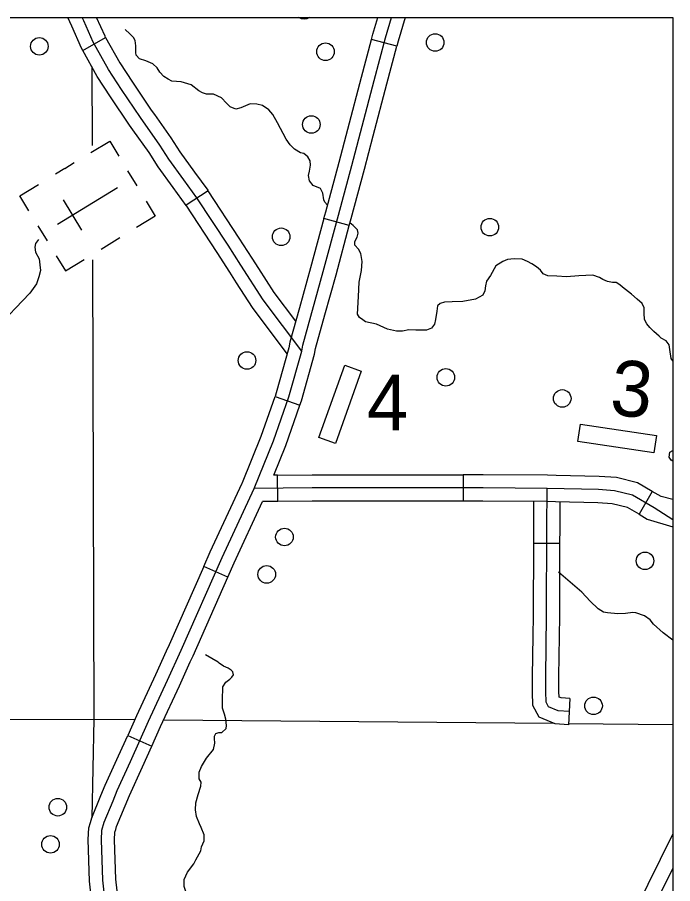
# Model space of a CAD drawing. Extents: x 1369979 to 1371646, y 379997 to 381064.
# Drawn here: x 1371096.6 to 1371140.4, y 380529.1 to 380586.9 of the extents above; entities that cross this region are included whole.
import ezdxf

# ---------------------------------------------------------------- set-up
doc = ezdxf.new("R2010")
doc.units = 0
doc.layers.add('R_Border Notes', color=7, linetype='Continuous')
doc.layers.add('R_No Plot', color=7, linetype='Continuous')

msp = doc.modelspace()

# ---------------------------------------------------------------- linework, layer by layer
at = {"layer": 'R_Border Notes'}
for p, q in [((1371100.99, 380584.663), (1371102.522, 380585.524)), ((1371102.522, 380585.524), (1371102.522, 380585.524)), ((1371121.975, 380584.946), (1371120.276, 380585.396)), ((1371099.791, 380576.788), (1371100.425, 380577.174)), ((1371099.791, 380576.788), (1371099.174, 380576.413)), ((1371104.618, 380575.617), (1371104.009, 380576.618)), ((1371099.311, 380573.067), (1371103.316, 380575.503)), ((1371109.358, 380575.296), (1371107.892, 380574.327)), ((1371100.921, 380572.675), (1371099.697, 380574.686)), ((1371101.313, 380574.285), (1371101.313, 380574.285)), ((1371101.313, 380574.285), (1371101.313, 380574.285)), ((1371118.79, 380572.985), (1371117.092, 380573.441)), ((1371098.002, 380572.964), (1371098.611, 380571.963)), ((1371102.219, 380571.407), (1371103.47, 380572.168)), ((1371113.835, 380561.572), (1371115.494, 380560.991)), ((1371114.018, 380554.572), (1371114.001, 380556.33)), ((1371114.001, 380556.33), (1371114.001, 380556.33)), ((1371126.385, 380556.353), (1371126.385, 380554.595)), ((1371139.022, 380555.231), (1371138.141, 380553.71)), ((1371132.859, 380551.764), (1371131.101, 380551.77)), ((1371110.677, 380549.527), (1371109.068, 380550.237)), ((1371133.512, 380541.431), (1371133.419, 380539.675)), ((1371103.995, 380538.96), (1371105.596, 380538.234))]:
    msp.add_line(p, q, dxfattribs=at)
for points in [[(1371100.99, 380584.663), (1371100.905, 380584.813), (1371100.259, 380586.274), (1371100.005, 380586.867)], [(1371115.611, 380564.605), (1371113.044, 380568.013), (1371111.554, 380570.328), (1371110.708, 380571.66), (1371108.617, 380574.823), (1371107.733, 380576.021), (1371106.745, 380577.396), (1371106.146, 380578.328), (1371104.844, 380580.183), (1371103.571, 380582.057), (1371102.718, 380583.381), (1371101.692, 380585.207), (1371101.065, 380586.624), (1371100.961, 380586.867)], [(1371102.522, 380585.524), (1371102.479, 380585.601), (1371101.918, 380586.867)], [(1371112.437, 380555.436), (1371113.729, 380558.613), (1371114.755, 380561.542), (1371115.611, 380564.605), (1371115.687, 380564.986), (1371117.055, 380569.917), (1371118.063, 380573.665), (1371118.956, 380576.975), (1371120.457, 380582.65), (1371121.214, 380585.503), (1371121.606, 380586.867)], [(1371120.276, 380585.396), (1371120.367, 380585.738), (1371120.692, 380586.867)], [(1371122.521, 380586.867), (1371122.061, 380585.269), (1371121.975, 380584.946)], [(1371106.139, 380583.198), (1371105.951, 380583.507), (1371105.665, 380583.762), (1371105.203, 380583.97), (1371104.788, 380584.097), (1371104.55, 380584.352), (1371104.534, 380584.528), (1371104.534, 380584.974), (1371104.486, 380585.325), (1371104.39, 380585.532), (1371104.119, 380585.787), (1371103.849, 380586.027), (1371103.822, 380586.053)], [(1371102.522, 380585.524), (1371103.472, 380583.834), (1371104.304, 380582.542), (1371105.568, 380580.682), (1371105.783, 380580.375)], [(1371118.692, 380579.415), (1371119.608, 380582.875), (1371120.276, 380585.396)], [(1371104.345, 380579.365), (1371104.121, 380579.683), (1371102.838, 380581.572), (1371101.965, 380582.927), (1371100.99, 380584.663)], [(1371120.392, 380578.965), (1371121.307, 380582.425), (1371121.975, 380584.946)], [(1371101.596, 380583.585), (1371101.612, 380578.322)], [(1371116.877, 380575.444), (1371116.383, 380575.656), (1371116.144, 380575.959), (1371116.064, 380576.309), (1371116.128, 380576.596), (1371116.192, 380576.995), (1371116.176, 380577.298), (1371116.033, 380577.569), (1371115.762, 380577.776), (1371115.539, 380577.824), (1371115.124, 380578.063), (1371114.838, 380578.35), (1371114.583, 380578.749), (1371113.993, 380579.833), (1371113.691, 380580.391), (1371113.42, 380580.694), (1371113.006, 380580.981), (1371112.607, 380581.077), (1371112.161, 380581.093), (1371111.556, 380580.838), (1371111.221, 380580.742), (1371110.839, 380580.886), (1371110.6, 380581.141), (1371110.266, 380581.492), (1371109.724, 380581.731), (1371109.246, 380581.747), (1371108.991, 380581.827), (1371108.752, 380581.954), (1371108.226, 380582.369), (1371107.573, 380582.56), (1371106.952, 380582.608), (1371106.697, 380582.735), (1371106.41, 380582.927), (1371106.139, 380583.198)], [(1371105.783, 380580.375), (1371106.876, 380578.818), (1371107.472, 380577.89), (1371108.444, 380576.539), (1371109.338, 380575.326), (1371109.358, 380575.296)], [(1371107.896, 380574.319), (1371107.023, 380575.504), (1371106.018, 380576.901), (1371105.417, 380577.838), (1371104.345, 380579.365)], [(1371117.092, 380573.441), (1371117.214, 380573.893), (1371118.107, 380577.202), (1371118.692, 380579.415)], [(1371118.79, 380572.985), (1371118.911, 380573.436), (1371119.805, 380576.748), (1371120.392, 380578.965)], [(1371101.543, 380577.854), (1371102.794, 380578.615), (1371103.403, 380577.614)], [(1371097.396, 380573.96), (1371096.787, 380574.961), (1371098.039, 380575.722)], [(1371117.331, 380574.326), (1371117.164, 380574.535), (1371117.084, 380574.694), (1371117.02, 380575.141), (1371116.877, 380575.444)], [(1371112.743, 380570.104), (1371112.294, 380570.802), (1371111.446, 380572.138), (1371109.358, 380575.296)], [(1371105.23, 380574.61), (1371105.839, 380573.609), (1371104.588, 380572.848)], [(1371111.265, 380569.153), (1371110.813, 380569.855), (1371109.97, 380571.182), (1371107.892, 380574.327)], [(1371117.092, 380573.441), (1371116.207, 380570.148), (1371115.466, 380567.479)], [(1371120.598, 380566.387), (1371119.872, 380566.546), (1371119.697, 380566.674), (1371119.474, 380566.833), (1371119.33, 380567.072), (1371119.41, 380568.252), (1371119.442, 380569.209), (1371119.601, 380569.974), (1371119.649, 380570.58), (1371119.553, 380571.107), (1371119.41, 380571.394), (1371119.171, 380571.665), (1371119.155, 380571.904), (1371119.314, 380572.191), (1371119.378, 380572.462), (1371119.33, 380572.685), (1371119.059, 380572.988), (1371118.834, 380573.147)], [(1371117.16, 380567.008), (1371117.903, 380569.685), (1371118.79, 380572.985)], [(1371098.038, 380572.043), (1371097.834, 380571.782), (1371097.789, 380571.531), (1371097.849, 380571.191), (1371098.085, 380570.762), (1371098.129, 380570.348), (1371098.173, 380569.978), (1371098.07, 380569.55), (1371097.908, 380569.076), (1371097.45, 380568.47)], [(1371099.223, 380570.956), (1371099.832, 380569.955), (1371101.083, 380570.716)], [(1371134.121, 380569.615), (1371133.295, 380569.56), (1371132.658, 380569.608), (1371132.037, 380569.624), (1371131.734, 380569.751), (1371131.559, 380569.99), (1371131.288, 380570.214), (1371130.985, 380570.421), (1371130.699, 380570.58), (1371130.332, 380570.724), (1371129.806, 380570.756), (1371129.36, 380570.708), (1371129.042, 380570.58), (1371128.564, 380570.277), (1371128.229, 380569.639), (1371127.943, 380569.273), (1371127.895, 380568.954), (1371127.831, 380568.619), (1371127.704, 380568.332), (1371127.21, 380568.061), (1371126.381, 380567.901), (1371125.664, 380567.886), (1371125.155, 380567.854), (1371124.868, 380567.774), (1371124.677, 380567.63), (1371124.629, 380567.264), (1371124.549, 380566.706), (1371124.47, 380566.403), (1371124.278, 380566.132), (1371123.944, 380566.004), (1371123.243, 380566.004), (1371122.765, 380566.02), (1371122.335, 380565.924), (1371121.952, 380565.94), (1371121.347, 380566.052), (1371120.598, 380566.387)], [(1371101.635, 380570.681), (1371101.727, 380540.041)], [(1371115.219, 380566.586), (1371113.765, 380568.516), (1371112.743, 380570.104)], [(1371140.383, 380563.958), (1371140.286, 380564.114), (1371140.19, 380564.704), (1371140.158, 380565.023), (1371139.951, 380565.294), (1371139.617, 380565.47), (1371139.489, 380565.597), (1371139.123, 380565.916), (1371138.852, 380566.171), (1371138.661, 380566.426), (1371138.502, 380566.698), (1371138.486, 380567.128), (1371138.47, 380567.479), (1371138.342, 380567.766), (1371138.008, 380568.069), (1371137.641, 380568.388), (1371137.036, 380568.866), (1371136.845, 380569.026), (1371136.606, 380569.185), (1371136.367, 380569.185), (1371136.032, 380569.249), (1371135.73, 380569.376), (1371135.507, 380569.52), (1371135.045, 380569.663), (1371134.121, 380569.615)], [(1371114.647, 380564.423), (1371112.322, 380567.51), (1371111.265, 380569.153)], [(1371097.45, 380568.47), (1371096.505, 380567.464), (1371095.751, 380566.665), (1371095.072, 380566.029), (1371094.496, 380565.542), (1371093.359, 380564.507), (1371092.384, 380563.028), (1371091.055, 380562.393), (1371090.479, 380561.905), (1371089.268, 380561.18), (1371088.101, 380560.293), (1371087.185, 380559.924), (1371085.826, 380559.421), (1371084.512, 380559.185), (1371083.714, 380558.918)], [(1371115.466, 380567.479), (1371114.831, 380565.19), (1371114.755, 380564.81), (1371113.917, 380561.806), (1371113.835, 380561.572)], [(1371115.494, 380560.991), (1371115.594, 380561.279), (1371116.466, 380564.401), (1371116.542, 380564.782), (1371117.16, 380567.008)], [(1371111.649, 380555.832), (1371112.907, 380558.924), (1371113.835, 380561.572)], [(1371113.748, 380556.327), (1371114.551, 380558.301), (1371115.494, 380560.991)], [(1371140.383, 380557.245), (1371140.281, 380557.315), (1371140.138, 380557.523), (1371140.185, 380557.857), (1371140.383, 380557.977)], [(1371114.001, 380556.33), (1371113.748, 380556.327)], [(1371114.001, 380556.33), (1371116.31, 380556.353), (1371120.197, 380556.353)], [(1371120.197, 380556.353), (1371126.385, 380556.353)], [(1371132.593, 380556.306), (1371132.016, 380556.32), (1371127.721, 380556.353), (1371126.385, 380556.353)], [(1371139.022, 380555.231), (1371138.038, 380555.802), (1371136.627, 380556.155), (1371135.465, 380556.238), (1371132.593, 380556.306)], [(1371109.068, 380550.237), (1371109.494, 380551.201), (1371111.631, 380555.787), (1371111.649, 380555.832)], [(1371104.174, 380537.226), (1371105.391, 380539.909), (1371106.645, 380542.639), (1371107.558, 380544.636), (1371110.295, 380550.838), (1371112.437, 380555.436)], [(1371140.383, 380553.336), (1371139.149, 380554.142), (1371137.704, 380554.979), (1371136.488, 380555.283), (1371135.423, 380555.359), (1371132.002, 380555.441), (1371127.718, 380555.474), (1371116.314, 380555.474), (1371112.437, 380555.436)], [(1371133.466, 380540.553), (1371132.743, 380540.591), (1371132.097, 380540.857), (1371131.926, 380541.181), (1371131.907, 380541.885), (1371131.907, 380542.885), (1371131.964, 380546.937), (1371131.983, 380552.759), (1371132.002, 380555.441)], [(1371140.383, 380554.705), (1371139.61, 380554.891), (1371139.022, 380555.231)], [(1371110.677, 380549.527), (1371111.095, 380550.475), (1371112.999, 380554.562)], [(1371114.018, 380554.572), (1371112.999, 380554.562)], [(1371120.197, 380554.595), (1371116.318, 380554.595), (1371114.018, 380554.572)], [(1371126.385, 380554.595), (1371120.197, 380554.595)], [(1371132.551, 380554.549), (1371131.988, 380554.562), (1371127.715, 380554.595), (1371126.385, 380554.595)], [(1371131.101, 380551.77), (1371131.104, 380552.763), (1371131.117, 380554.569)], [(1371138.141, 380553.71), (1371137.371, 380554.156), (1371136.349, 380554.412), (1371135.381, 380554.481), (1371132.551, 380554.549)], [(1371132.859, 380551.764), (1371132.862, 380552.754), (1371132.875, 380554.541)], [(1371138.141, 380553.71), (1371138.688, 380553.393), (1371140.383, 380552.876)], [(1371131.066, 380545.592), (1371131.085, 380546.945), (1371131.101, 380551.77)], [(1371132.824, 380545.567), (1371132.843, 380546.93), (1371132.859, 380551.764)], [(1371109.068, 380550.237), (1371106.756, 380544.996), (1371106.57, 380544.589)], [(1371108.169, 380543.859), (1371108.359, 380544.276), (1371110.677, 380549.527)], [(1371140.383, 380545.316), (1371139.746, 380545.811), (1371139.109, 380546.385), (1371138.889, 380546.68), (1371138.506, 380546.935), (1371137.933, 380547.126), (1371137.726, 380547.158), (1371137.232, 380547.095), (1371136.722, 380547.063), (1371136.021, 380547.142), (1371135.766, 380547.19), (1371135.4, 380547.413), (1371134.874, 380547.908), (1371134.317, 380548.514), (1371132.755, 380549.853)], [(1371133.419, 380539.675), (1371132.547, 380539.721), (1371131.469, 380540.166), (1371131.053, 380540.951), (1371131.028, 380541.873), (1371131.028, 380542.891), (1371131.066, 380545.592)], [(1371133.512, 380541.431), (1371132.94, 380541.461), (1371132.796, 380541.52), (1371132.786, 380541.896), (1371132.786, 380542.879), (1371132.824, 380545.567)], [(1371106.57, 380544.589), (1371105.846, 380543.005), (1371104.591, 380540.274), (1371103.995, 380538.96)], [(1371110.031, 380543.844), (1371109.187, 380544.338)], [(1371105.596, 380538.234), (1371106.19, 380539.544), (1371107.444, 380542.273), (1371108.169, 380543.858)], [(1371110.334, 380540.786), (1371110.334, 380541.5), (1371110.35, 380541.994), (1371110.35, 380542.202), (1371110.557, 380542.505), (1371110.812, 380542.712), (1371110.955, 380542.855), (1371111.067, 380542.999), (1371111.019, 380543.206), (1371110.908, 380543.302), (1371110.7, 380543.445), (1371110.398, 380543.589), (1371110.111, 380543.78), (1371110.031, 380543.844)], [(1371108.884, 380535.567), (1371108.9, 380535.843), (1371108.757, 380536.066), (1371108.757, 380536.496), (1371108.932, 380536.879), (1371109.267, 380537.437), (1371109.729, 380538.027), (1371109.808, 380538.442), (1371109.792, 380538.745), (1371109.792, 380538.904), (1371109.872, 380539.095), (1371110.079, 380539.143), (1371110.27, 380539.159), (1371110.573, 380539.414), (1371110.589, 380539.622), (1371110.541, 380540.052), (1371110.462, 380540.387), (1371110.334, 380540.786)], [(1371039.069, 380539.9), (1371101.727, 380540.041)], [(1371101.727, 380540.041), (1371101.59, 380533.457)], [(1371101.727, 380540.041), (1371104.474, 380540.016)], [(1371106.399, 380539.999), (1371132.441, 380539.765)], [(1371133.424, 380539.756), (1371140.383, 380539.694)], [(1371101.506, 380533.157), (1371101.594, 380533.467), (1371102.203, 380534.941), (1371102.494, 380535.639), (1371103.374, 380537.589), (1371103.995, 380538.96)], [(1371103.196, 380532.675), (1371103.257, 380532.888), (1371103.827, 380534.268), (1371104.106, 380534.94), (1371104.975, 380536.864), (1371105.596, 380538.234)], [(1371102.73, 380525.682), (1371102.331, 380529.297), (1371102.236, 380531.998), (1371102.274, 380532.645), (1371102.426, 380533.178), (1371103.015, 380534.605), (1371103.3, 380535.289), (1371104.174, 380537.226)], [(1371109.633, 380526.966), (1371109.299, 380527.371), (1371108.98, 380527.483), (1371108.629, 380527.578), (1371108.39, 380527.801), (1371108.167, 380528.184), (1371107.865, 380528.535), (1371107.769, 380528.87), (1371107.769, 380529.348), (1371107.992, 380529.826), (1371108.406, 380530.385), (1371108.534, 380530.656), (1371108.868, 380531.262), (1371108.932, 380531.517), (1371109.107, 380531.915), (1371109.107, 380532.33), (1371108.9, 380532.808), (1371108.789, 380533.063), (1371108.598, 380533.558), (1371108.518, 380533.988), (1371108.534, 380534.451), (1371108.693, 380535.025), (1371108.884, 380535.567)], [(1371101.737, 380526.661), (1371101.453, 380529.233), (1371101.356, 380532.009), (1371101.402, 380532.793), (1371101.506, 380533.157)], [(1371103.485, 380526.854), (1371103.208, 380529.361), (1371103.115, 380531.988), (1371103.145, 380532.497), (1371103.196, 380532.675)], [(1371118.964, 380488.955), (1371140.383, 380532.363)], [(1371140.383, 380530.112), (1371119.856, 380488.512)]]:
    msp.add_lwpolyline(points, dxfattribs=at)
for points in [[(1371117.863, 380558.442), (1371116.76, 380558.837), (1371118.486, 380563.664), (1371119.589, 380563.27)], [(1371134.048, 380558.577), (1371134.225, 380559.735), (1371139.293, 380558.96), (1371139.116, 380557.802)]]:
    msp.add_lwpolyline(points, close=True, dxfattribs=at)
for centre in [(1371124.527, 380585.189), (1371098.096, 380584.929), (1371117.203, 380584.571), (1371116.26, 380579.72), (1371128.172, 380572.869), (1371114.241, 380572.227), (1371111.964, 380563.97), (1371125.236, 380562.847), (1371133.009, 380561.44), (1371114.46, 380552.194), (1371138.535, 380550.607), (1371113.278, 380549.7), (1371135.1, 380540.933), (1371099.33, 380534.168), (1371098.842, 380531.69)]:
    msp.add_circle(centre, 0.586, dxfattribs=at)
msp.add_arc((1371115.778, 380587.554), 0.781, 241.57287, 298.42713, dxfattribs=at)
at = {"layer": 'R_No Plot'}
msp.add_lwpolyline([(1370544.495, 380586.867), (1371140.383, 380586.867), (1371140.383, 380146.391), (1370544.495, 380146.391)], close=True, dxfattribs=at)

# ---------------------------------------------------------------- texts
at = {"layer": 'R_Border Notes'}
msp.add_text('3', height=3.712, rotation=355.13096, dxfattribs=at).set_placement((1371136.127, 380560.352))
msp.add_text('4', height=3.712, dxfattribs=at).set_placement((1371119.971, 380559.313))

doc.saveas('drawing.dxf')
